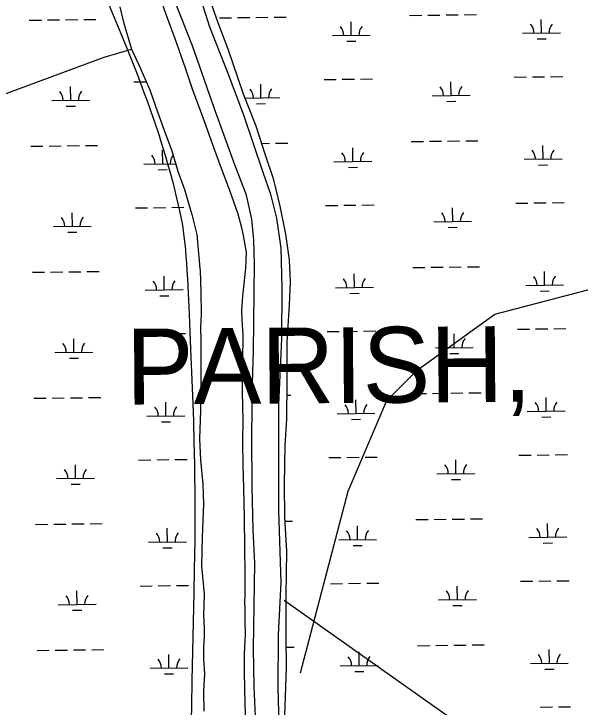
# Model space of a CAD drawing. Extents: x 3715084 to 3753216, y 488173 to 513963.
# Drawn here: x 3742309 to 3743803, y 508296 to 510126 of the extents above; entities that cross this region are included whole.
import ezdxf

# ---------------------------------------------------------------- set-up
doc = ezdxf.new("R2010")
doc.units = 0
for name, color, linetype in [('V-LEVE-TOET', 7, 'Continuous'), ('V-SITE-VEGE', 7, 'Continuous'), ('V-TOPO-GNAM-IDEN', 7, 'Continuous'), ('V-TOPO-SHOR', 7, 'Continuous'), ('V-UTIL-LINE', 7, 'Continuous'), ('V-WETL-SWMP', 7, 'Continuous')]:
    doc.layers.add(name, color=color, linetype=linetype)

msp = doc.modelspace()

# ---------------------------------------------------------------- linework, layer by layer
at = {"layer": 'V-LEVE-TOET'}
for points in [[(3742780.8, 510231.2), (3742824.5, 510091.9), (3742871.2, 509973.5), (3742914.4, 509859.6), (3742965.8, 509707.7), (3742985.4, 509649.6), (3743001.6, 509586.8), (3743012.9, 509507.7), (3743016, 509402.3), (3743014.4, 509268.6), (3743006.6, 509094.7), (3743007.3, 508961.6), (3743007.1, 508815.1), (3743012.9, 508624.7), (3743005.6, 508486.7), (3743005.3, 508346.6), (3743009.4, 508188)], [(3742949.7, 508194.9), (3742942.3, 508349.4), (3742941, 508451.3), (3742944.4, 508676), (3742940.4, 508763.9), (3742937.8, 508878.5), (3742936.5, 509011.1), (3742938.5, 509151.8), (3742941.1, 509235.3), (3742942.8, 509389.9), (3742943.2, 509465.2), (3742942, 509528.8), (3742936.4, 509584.3), (3742922.5, 509647.2), (3742891.5, 509727.1), (3742837.8, 509875.5), (3742779.8, 510041.8), (3742718.4, 510198.1)]]:
    msp.add_lwpolyline(points, dxfattribs=at)
at = {"layer": 'V-SITE-VEGE'}
for p, q in [((3742540.8, 510193.8), (3742590.5, 510074.2)), ((3742590.5, 510074.2), (3742608.4, 510030.6)), ((3742608.4, 510030.6), (3742625.8, 509986.9)), ((3742625.8, 509986.9), (3742637.2, 509957.7)), ((3742637.2, 509957.7), (3742651.9, 509918.6)), ((3742651.9, 509918.6), (3742660.1, 509896.2)), ((3742660.1, 509896.2), (3742669.3, 509870.6)), ((3742669.3, 509870.6), (3742679.5, 509841.1)), ((3742679.5, 509841.1), (3742690.7, 509807.4)), ((3742690.7, 509807.4), (3742696.5, 509789.3)), ((3742696.5, 509789.3), (3742702.5, 509769.9)), ((3742702.5, 509769.9), (3742708.8, 509749.2)), ((3742708.8, 509749.2), (3742715.2, 509727.1)), ((3742715.2, 509727.1), (3742721.9, 509703.3)), ((3742721.9, 509703.3), (3742728.6, 509677.9)), ((3742728.6, 509677.9), (3742735.5, 509650.6)), ((3742735.5, 509650.6), (3742742.4, 509621.3)), ((3742742.4, 509621.3), (3742745.8, 509606.2)), ((3742745.8, 509606.2), (3742749.2, 509589.2)), ((3742749.2, 509589.2), (3742752.3, 509572.2)), ((3742752.3, 509572.2), (3742754.1, 509560.9)), ((3742754.1, 509560.9), (3742756.4, 509545.7)), ((3742756.4, 509545.7), (3742758.9, 509525.5)), ((3742758.9, 509525.5), (3742760.2, 509513.9)), ((3742760.2, 509513.9), (3742761.5, 509500.7)), ((3742761.5, 509500.7), (3742762.8, 509485.6)), ((3742762.8, 509485.6), (3742764.1, 509468.3)), ((3742764.1, 509468.3), (3742765.4, 509448.5)), ((3742765.4, 509448.5), (3742766.6, 509425.8)), ((3742766.6, 509425.8), (3742771, 509333.5)), ((3742771, 509333.5), (3742775.1, 509241.2)), ((3742775.1, 509241.2), (3742777.7, 509179.7)), ((3742777.7, 509179.7), (3742780.8, 509097.7)), ((3742780.8, 509097.7), (3742782.3, 509050.8)), ((3742782.3, 509050.8), (3742783.7, 508997.2)), ((3742783.7, 508997.2), (3742785, 508936)), ((3742785, 508936), (3742785.5, 508903.3)), ((3742785.5, 508903.3), (3742785.9, 508868.5)), ((3742785.9, 508868.5), (3742786.1, 508831.3)), ((3742786.1, 508831.3), (3742786.1, 508782.2)), ((3742786.1, 508782.2), (3742785.7, 508733.1)), ((3742785.7, 508733.1), (3742785.3, 508700.4)), ((3742785.3, 508700.4), (3742784.6, 508656.8)), ((3742784.6, 508656.8), (3742783.4, 508598.6)), ((3742783.4, 508598.6), (3742778, 508365.8)), ((3742778, 508365.8), (3742776.9, 508299.3)), ((3742776.9, 508299.3), (3742776.4, 508263.8))]:
    msp.add_line(p, q, dxfattribs=at)
at = {"layer": 'V-TOPO-SHOR'}
msp.add_line((3742799.7, 509453.3), (3742800.2, 509449.4), dxfattribs=at)
for points in [[(3743065, 508387.1), (3743190.4, 508865.9), (3743293.1, 509105.3), (3743372.9, 509185.2), (3743578.1, 509333.4), (3743840.3, 509401.8), (3743954.3, 509413.2), (3744034.2, 509413.2), (3744205.2, 509458.8), (3744467.4, 509732.4), (3744513, 509789.4), (3744558.6, 509937.7), (3744592.8, 510256.9), (3744615.6, 510530.5), (3744661.2, 510792.8), (3745128.7, 510975.2), (3746063.6, 511340), (3748321.1, 512195.2)], [(3742695.4, 510165.6), (3742713, 510115.8), (3742733.2, 510061.2), (3742760.7, 509983.2), (3742780.4, 509925.6), (3742797.9, 509878.8), (3742818.6, 509820.7), (3742837.2, 509769), (3742855.4, 509718.8), (3742877.5, 509660.8), (3742899.8, 509598.3), (3742909.3, 509561.7), (3742914.1, 509541.2), (3742919, 509512.3)], [(3742588.1, 510144.1), (3742598.1, 510104.1), (3742619.4, 510033), (3742637.8, 509992.9), (3742667.2, 509925.6), (3742687.3, 509867.7), (3742706.4, 509816.1), (3742725.1, 509764.2), (3742741.4, 509710.5), (3742758.9, 509662.2), (3742778.6, 509596.2), (3742791.6, 509543.8), (3742794.8, 509503.3), (3742797.8, 509474.9), (3742799.7, 509453.3)], [(3739780.1, 508973.9), (3739843.1, 508995.2), (3740339.9, 509184.3), (3740450, 509225.2), (3740500.5, 509244), (3740773.3, 509342.9), (3741116.5, 509473.1), (3741409.9, 509586.1), (3741491, 509615.5), (3741835, 509745), (3742199, 509882.8), (3742546.8, 510011.2), (3742619.4, 510033)], [(3742919, 509512.3), (3742921.3, 509495.2), (3742920.1, 509454.9), (3742911.6, 509381.1), (3742909.4, 509342.7), (3742910.3, 509318.2), (3742912.5, 509278), (3742912.3, 509211.2), (3742911.4, 509127.7), (3742913.2, 509054.1), (3742911.8, 508997.6), (3742912.5, 508933.8), (3742914.5, 508875.9), (3742916, 508794.4), (3742917.4, 508719.4), (3742917.8, 508645.7), (3742917.8, 508589.7), (3742917.1, 508576), (3742918, 508553.9), (3742918.1, 508523.5), (3742918.7, 508486.7), (3742916.7, 508436.5), (3742916, 508392.8), (3742917.5, 508341.3), (3742918.7, 508276)], [(3742800.2, 509449.4), (3742800.8, 509420.5), (3742801.8, 509391.5), (3742802.8, 509333.5), (3742801.5, 509297.8), (3742802.2, 509264), (3742802, 509221.1), (3742802.1, 509160.7), (3742801.1, 509079.2), (3742798.1, 509004), (3742801.2, 508949), (3742807.6, 508884.4), (3742809.4, 508831.8), (3742805.3, 508744.9), (3742803.8, 508668.8), (3742810.5, 508594.3), (3742808.6, 508538.3), (3742810.7, 508504.7), (3742810.5, 508483.1), (3742809.2, 508454.4), (3742809.2, 508423), (3742811.4, 508383.7), (3742808.8, 508338.5), (3742809.8, 508285.5)]]:
    msp.add_lwpolyline(points, dxfattribs=at)
at = {"layer": 'V-UTIL-LINE'}
msp.add_lwpolyline([(3743021.6, 508578.7), (3744444.1, 507572.3), (3744507.4, 503971.5)], dxfattribs=at)
at = {"layer": 'V-WETL-SWMP'}
for p, q in [((3742847.9, 510102.3), (3742824, 510170.5)), ((3742588.1, 510144.1), (3742598.1, 510104.1)), ((3742349.2, 510109.1), (3742381.2, 510109.5)), ((3742397.2, 510109.7), (3742429.2, 510110.1)), ((3742445.2, 510110.3), (3742477.2, 510110.7)), ((3742493.2, 510110.9), (3742525.2, 510111.3)), ((3742851.1, 510115.4), (3742883.1, 510115.8)), ((3742899.1, 510116), (3742931.1, 510116.4)), ((3742947.1, 510116.6), (3742979.1, 510117)), ((3742995.1, 510117.2), (3743027.1, 510117.6)), ((3743353, 510121.7), (3743385, 510122.1)), ((3743401, 510122.3), (3743433, 510122.7)), ((3743449, 510122.9), (3743481, 510123.3)), ((3743497, 510123.5), (3743529, 510123.9)), ((3743700.9, 510075.3), (3743700.4, 510111.3)), ((3742598.1, 510104.1), (3742619.4, 510033)), ((3742873.9, 510032.3), (3742847.9, 510102.3)), ((3743199, 510069), (3743198.6, 510105)), ((3743650.9, 510074.6), (3743750.9, 510075.9)), ((3743149, 510068.4), (3743249, 510069.6)), ((3743187.2, 510053.4), (3743211.2, 510053.7)), ((3743689.1, 510059.7), (3743713.1, 510060)), ((3742619.4, 510033), (3742637.8, 509992.9)), ((3742914.7, 509914.1), (3742873.9, 510032.3)), ((3742637.8, 509992.9), (3742667.2, 509925.6)), ((3742625.2, 509946.4), (3742657.2, 509946.8)), ((3743127.1, 509952.6), (3743159.1, 509953)), ((3743175.1, 509953.2), (3743207.1, 509953.6)), ((3743223.1, 509953.8), (3743255.1, 509954.2)), ((3743462.5, 509910.4), (3743462, 509946.4)), ((3743628.9, 509958.9), (3743660.9, 509959.3)), ((3743676.9, 509959.5), (3743708.9, 509959.9)), ((3743724.9, 509960.1), (3743756.9, 509960.5)), ((3742458.7, 509897.9), (3742458.3, 509933.9)), ((3742667.2, 509925.6), (3742687.3, 509867.7)), ((3742960.6, 509904.1), (3742960.1, 509940.1)), ((3742948.1, 509829.7), (3742914.7, 509914.1)), ((3743412.5, 509909.8), (3743512.5, 509911)), ((3742408.7, 509897.2), (3742508.7, 509898.5)), ((3742918.9, 509903.6), (3743010.6, 509904.8)), ((3742948.8, 509888.6), (3742972.8, 509888.9)), ((3743450.7, 509894.8), (3743474.7, 509895.1)), ((3742446.9, 509882.3), (3742470.9, 509882.6)), ((3742687.3, 509867.7), (3742706.4, 509816.1)), ((3742706.4, 509816.1), (3742725.1, 509764.2)), ((3742971.7, 509755.7), (3742948.1, 509829.7)), ((3742449.4, 509777.7), (3742481.4, 509778.1)), ((3742497.4, 509778.3), (3742529.4, 509778.7)), ((3742962.7, 509784.1), (3742983.3, 509784.3)), ((3742999.3, 509784.5), (3743031.3, 509784.9)), ((3743357.1, 509789), (3743389.1, 509789.4)), ((3743405.1, 509789.6), (3743437.1, 509790)), ((3743453.1, 509790.2), (3743485.1, 509790.6)), ((3743501.1, 509790.8), (3743533.1, 509791.2)), ((3743705.1, 509742.6), (3743704.6, 509778.6)), ((3742353.4, 509776.5), (3742385.4, 509776.9)), ((3742401.4, 509777.1), (3742433.4, 509777.5)), ((3742701.3, 509730.1), (3742700.9, 509766.1)), ((3742725.1, 509764.2), (3742741.4, 509710.5)), ((3743203.2, 509736.3), (3743202.7, 509772.3)), ((3742994.3, 509687.5), (3742971.7, 509755.7)), ((3743655.1, 509742), (3743755.1, 509743.2)), ((3742651.3, 509729.4), (3742735.3, 509730.5)), ((3743153.2, 509735.7), (3743253.2, 509737)), ((3743693.2, 509727), (3743717.2, 509727.3)), ((3742689.5, 509714.5), (3742713.5, 509714.8)), ((3742741.4, 509710.5), (3742758.9, 509662.2)), ((3743191.4, 509720.8), (3743215.4, 509721.1)), ((3743011.5, 509618.2), (3742994.3, 509687.5)), ((3742758.9, 509662.2), (3742778.6, 509596.2)), ((3742629.4, 509613.7), (3742661.4, 509614.1)), ((3742677.4, 509614.3), (3742709.4, 509614.7)), ((3742725.4, 509614.9), (3742757.3, 509615.3)), ((3743025.9, 509544.5), (3743011.5, 509618.2)), ((3743131.2, 509620), (3743163.2, 509620.4)), ((3743179.2, 509620.6), (3743211.2, 509621)), ((3743227.2, 509621.2), (3743259.2, 509621.6)), ((3743466.6, 509577.8), (3743466.2, 509613.8)), ((3743633.1, 509626.3), (3743665.1, 509626.7)), ((3743681.1, 509626.9), (3743713.1, 509627.3)), ((3743729.1, 509627.5), (3743761.1, 509627.9)), ((3742462.9, 509565.2), (3742462.4, 509601.2)), ((3742778.6, 509596.2), (3742791.6, 509543.8)), ((3743416.6, 509577.1), (3743516.6, 509578.4)), ((3742412.9, 509564.6), (3742512.9, 509565.8)), ((3743454.8, 509562.2), (3743478.8, 509562.5)), ((3742451.1, 509549.6), (3742475.1, 509549.9)), ((3742791.6, 509543.8), (3742794.8, 509503.3)), ((3743035.8, 509476.6), (3743025.9, 509544.5)), ((3742794.8, 509503.3), (3742797.8, 509474.9)), ((3742797.8, 509474.9), (3742799.7, 509453.3)), ((3743038.8, 509418.1), (3743035.8, 509476.6)), ((3742799.7, 509453.3), (3742800.2, 509449.4)), ((3742800.2, 509449.4), (3742800.8, 509420.5)), ((3743361.3, 509456.4), (3743393.3, 509456.8)), ((3743409.3, 509457), (3743441.3, 509457.4)), ((3743457.3, 509457.6), (3743489.3, 509458)), ((3743505.3, 509458.2), (3743537.3, 509458.6)), ((3742357.6, 509443.8), (3742389.5, 509444.2)), ((3742405.5, 509444.4), (3742437.5, 509444.8)), ((3742453.5, 509445), (3742485.5, 509445.4)), ((3742501.5, 509445.6), (3742533.5, 509446)), ((3742705.5, 509397.4), (3742705, 509433.4)), ((3743207.3, 509403.7), (3743206.9, 509439.7)), ((3743709.2, 509410), (3743708.8, 509446)), ((3742800.8, 509420.5), (3742801.8, 509391.5)), ((3743036.1, 509357.7), (3743038.8, 509418.1)), ((3742655.5, 509396.8), (3742755.5, 509398)), ((3743157.3, 509403.1), (3743257.3, 509404.3)), ((3743659.2, 509409.3), (3743759.2, 509410.6)), ((3743697.4, 509394.4), (3743721.4, 509394.7)), ((3742693.7, 509381.8), (3742717.7, 509382.1)), ((3742801.8, 509391.5), (3742802.8, 509333.5)), ((3743195.5, 509388.1), (3743219.5, 509388.4)), ((3743030.2, 509259), (3743036.1, 509357.7)), ((3742802.8, 509333.5), (3742801.5, 509297.8)), ((3742801.5, 509297.8), (3742802.2, 509264)), ((3743135.4, 509287.3), (3743167.4, 509287.7)), ((3743183.4, 509287.9), (3743215.4, 509288.3)), ((3743231.4, 509288.5), (3743263.4, 509288.9)), ((3743637.3, 509293.6), (3743669.3, 509294)), ((3743685.2, 509294.2), (3743717.2, 509294.6)), ((3743733.2, 509294.8), (3743765.2, 509295.2)), ((3742467, 509232.6), (3742466.6, 509268.6)), ((3742633.5, 509281.1), (3742665.5, 509281.5)), ((3742681.5, 509281.7), (3742713.5, 509282.1)), ((3742729.5, 509282.3), (3742761.5, 509282.7)), ((3743470.8, 509245.1), (3743470.3, 509281.1)), ((3742802.2, 509264), (3742802, 509221.1)), ((3743029.6, 509156.5), (3743030.2, 509259)), ((3742417, 509231.9), (3742517, 509233.2)), ((3743420.8, 509244.5), (3743520.8, 509245.7)), ((3743459, 509229.5), (3743483, 509229.8)), ((3742455.2, 509217), (3742479.2, 509217.3)), ((3742802, 509221.1), (3742802.1, 509160.7)), ((3742802.1, 509160.7), (3742801.1, 509079.2)), ((3743028.5, 509057.4), (3743029.6, 509156.5)), ((3743029.2, 509119.5), (3743039.6, 509119.6)), ((3743365.4, 509123.7), (3743397.4, 509124.1)), ((3743413.4, 509124.3), (3743445.4, 509124.7)), ((3743461.4, 509124.9), (3743493.4, 509125.3)), ((3743509.4, 509125.5), (3743541.4, 509125.9)), ((3742361.7, 509111.2), (3742393.7, 509111.6)), ((3742409.7, 509111.8), (3742441.7, 509112.2)), ((3742457.7, 509112.4), (3742489.7, 509112.8)), ((3742505.7, 509113), (3742537.7, 509113.4)), ((3743211.5, 509071), (3743211.1, 509107)), ((3743713.4, 509077.3), (3743712.9, 509113.3)), ((3742709.6, 509064.8), (3742709.2, 509100.8)), ((3742659.6, 509064.1), (3742759.6, 509065.4)), ((3742801.1, 509079.2), (3742798.1, 509004)), ((3743161.5, 509070.4), (3743261.5, 509071.7)), ((3743663.4, 509076.7), (3743763.4, 509077.9)), ((3742697.8, 509049.2), (3742721.8, 509049.5)), ((3743024.5, 508986.3), (3743028.5, 509057.4)), ((3743199.7, 509055.5), (3743223.7, 509055.8)), ((3743701.6, 509061.7), (3743725.6, 509062)), ((3742798.1, 509004), (3742801.2, 508949)), ((3743023, 508885.3), (3743024.5, 508986.3)), ((3743139.5, 508954.7), (3743171.5, 508955.1)), ((3743187.5, 508955.3), (3743219.5, 508955.7)), ((3743235.5, 508955.9), (3743267.5, 508956.3)), ((3743641.4, 508961), (3743673.4, 508961.4)), ((3743689.4, 508961.6), (3743721.4, 508962)), ((3743737.4, 508962.2), (3743769.4, 508962.6)), ((3742637.7, 508948.4), (3742669.7, 508948.8)), ((3742685.7, 508949), (3742717.7, 508949.4)), ((3742733.7, 508949.6), (3742765.7, 508950)), ((3742801.2, 508949), (3742807.6, 508884.4)), ((3743474.9, 508912.5), (3743474.5, 508948.5)), ((3742471.2, 508899.9), (3742470.8, 508935.9)), ((3742421.2, 508899.3), (3742521.2, 508900.5)), ((3743424.9, 508911.8), (3743524.9, 508913.1)), ((3742459.4, 508884.3), (3742483.4, 508884.6)), ((3742807.6, 508884.4), (3742809.4, 508831.8)), ((3743023.2, 508797.3), (3743023, 508885.3)), ((3743463.1, 508896.9), (3743487.1, 508897.2)), ((3742809.4, 508831.8), (3742805.3, 508744.9)), ((3743028.7, 508707.5), (3743023.2, 508797.3)), ((3743369.6, 508791.1), (3743401.6, 508791.5)), ((3743417.6, 508791.7), (3743449.6, 508792.1)), ((3743465.6, 508792.3), (3743497.6, 508792.7)), ((3743513.6, 508792.9), (3743545.6, 508793.3)), ((3742365.9, 508778.5), (3742397.9, 508778.9)), ((3742413.9, 508779.1), (3742445.9, 508779.5)), ((3742461.9, 508779.7), (3742493.9, 508780.1)), ((3742509.9, 508780.3), (3742541.9, 508780.7)), ((3743023.8, 508786.7), (3743043.7, 508787)), ((3743215.7, 508738.4), (3743215.2, 508774.4)), ((3743717.5, 508744.7), (3743717.1, 508780.7)), ((3742713.8, 508732.1), (3742713.3, 508768.1)), ((3742805.3, 508744.9), (3742803.8, 508668.8)), ((3743165.7, 508737.8), (3743265.7, 508739)), ((3743667.5, 508744), (3743767.5, 508745.3)), ((3742663.8, 508731.5), (3742763.8, 508732.7)), ((3742702, 508716.5), (3742726, 508716.8)), ((3743203.9, 508722.8), (3743227.9, 508723.1)), ((3743705.7, 508729.1), (3743729.7, 508729.4)), ((3743027.4, 508591), (3743028.7, 508707.5)), ((3742803.8, 508668.8), (3742810.5, 508594.3)), ((3743645.6, 508628.3), (3743677.6, 508628.7)), ((3743693.6, 508628.9), (3743725.6, 508629.3)), ((3743741.6, 508629.5), (3743773.6, 508629.9)), ((3742641.8, 508615.8), (3742673.8, 508616.2)), ((3742689.8, 508616.4), (3742721.8, 508616.8)), ((3742737.8, 508617), (3742769.8, 508617.4)), ((3743143.7, 508622), (3743175.7, 508622.4)), ((3743191.7, 508622.6), (3743223.7, 508623)), ((3743239.7, 508623.2), (3743271.7, 508623.6)), ((3743479.1, 508579.8), (3743478.6, 508615.8)), ((3742475.4, 508567.3), (3742474.9, 508603.3)), ((3742810.5, 508594.3), (3742808.6, 508538.3)), ((3743027.5, 508481.3), (3743027.4, 508591)), ((3743429.1, 508579.2), (3743529.1, 508580.4)), ((3742425.4, 508566.6), (3742525.4, 508567.9)), ((3743467.3, 508564.2), (3743491.3, 508564.5)), ((3742463.6, 508551.7), (3742487.6, 508552)), ((3742808.6, 508538.3), (3742810.7, 508504.7)), ((3742810.7, 508504.7), (3742810.5, 508483.1)), ((3742810.5, 508483.1), (3742809.2, 508454.4)), ((3743028.1, 508399.7), (3743027.5, 508481.3)), ((3742370, 508445.9), (3742402, 508446.3)), ((3742418, 508446.5), (3742450, 508446.9)), ((3742466, 508447.1), (3742498, 508447.5)), ((3742514, 508447.7), (3742546, 508448.1)), ((3742809.2, 508454.4), (3742809.2, 508423)), ((3743027.7, 508454.1), (3743047.9, 508454.3)), ((3743373.8, 508458.4), (3743405.8, 508458.8)), ((3743421.8, 508459), (3743453.8, 508459.4)), ((3743469.8, 508459.6), (3743501.8, 508460)), ((3743517.8, 508460.2), (3743549.7, 508460.6)), ((3743721.7, 508412), (3743721.2, 508448)), ((3742717.9, 508399.5), (3742717.5, 508435.5)), ((3743219.8, 508405.7), (3743219.4, 508441.7)), ((3742809.2, 508423), (3742811.4, 508383.7)), ((3743169.8, 508405.1), (3743269.8, 508406.4)), ((3743671.7, 508411.4), (3743771.7, 508412.6)), ((3742668, 508398.8), (3742767.9, 508400.1)), ((3743023.6, 508274.4), (3743028.1, 508399.7)), ((3743208, 508390.2), (3743232, 508390.5)), ((3743709.9, 508396.4), (3743733.9, 508396.7)), ((3742706.1, 508383.9), (3742730.1, 508384.2)), ((3742811.4, 508383.7), (3742808.8, 508338.5)), ((3742808.8, 508338.5), (3742809.8, 508285.5)), ((3743697.7, 508296.3), (3743729.7, 508296.7)), ((3743745.7, 508296.9), (3743777.7, 508297.3))]:
    msp.add_line(p, q, dxfattribs=at)
for centre, start, end in [((3743143.8, 510068.8), 359.9442, 41.4878), ((3743254.3, 510070.1), 139.9442, 181.4878), ((3743645.7, 510075), 359.9442, 41.4878), ((3743756.1, 510076.4), 139.9442, 181.4878), ((3742905.4, 509903.9), 359.9442, 41.4878), ((3743015.8, 509905.3), 139.9442, 181.4878), ((3743407.2, 509910.2), 359.9442, 41.4878), ((3743517.7, 509911.6), 139.9442, 181.4878), ((3742403.5, 509897.6), 359.9442, 41.4878), ((3742514, 509899), 139.9442, 181.4878), ((3743258.4, 509737.5), 139.9442, 181.4878), ((3743649.8, 509742.4), 359.9442, 41.4878), ((3743760.3, 509743.8), 139.9442, 181.4878), ((3742646.1, 509729.8), 359.9442, 41.4878), ((3742756.6, 509731.2), 142.4548, 181.4878), ((3743147.9, 509736.1), 359.9442, 41.4878), ((3743411.4, 509577.5), 359.9442, 41.4878), ((3743521.9, 509578.9), 139.9442, 181.4878), ((3742407.6, 509565), 359.9442, 41.4878), ((3742518.1, 509566.4), 139.9442, 181.4878), ((3743654, 509409.7), 359.9442, 41.4878), ((3743764.4, 509411.1), 139.9442, 181.4878), ((3742650.2, 509397.2), 359.9442, 41.4878), ((3742760.7, 509398.6), 139.9442, 181.4878), ((3743152.1, 509403.5), 359.9442, 41.4878), ((3743262.6, 509404.9), 139.9442, 181.4878), ((3743415.5, 509244.9), 359.9442, 41.4878), ((3743526, 509246.3), 139.9442, 181.4878), ((3742411.8, 509232.3), 359.9442, 41.4878), ((3742522.3, 509233.7), 139.9442, 181.4878), ((3743768.6, 509078.5), 139.9442, 181.4878), ((3742654.4, 509064.5), 359.9442, 41.4878), ((3742764.9, 509065.9), 139.9442, 181.4878), ((3743156.3, 509070.8), 359.9442, 41.4878), ((3743266.7, 509072.2), 139.9442, 181.4878), ((3743658.1, 509077.1), 359.9442, 41.4878), ((3742416, 508899.7), 359.9442, 41.4878), ((3742526.4, 508901.1), 139.9442, 181.4878), ((3743419.7, 508912.2), 359.9442, 41.4878), ((3743530.2, 508913.6), 139.9442, 181.4878), ((3742658.5, 508731.9), 359.9442, 41.4878), ((3742769, 508733.3), 139.9442, 181.4878), ((3743160.4, 508738.2), 359.9442, 41.4878), ((3743270.9, 508739.6), 139.9442, 181.4878), ((3743662.3, 508744.4), 359.9442, 41.4878), ((3743772.8, 508745.8), 139.9442, 181.4878), ((3742420.1, 508567), 359.9442, 41.4878), ((3742530.6, 508568.4), 139.9442, 181.4878), ((3743423.9, 508579.6), 359.9442, 41.4878), ((3743534.3, 508581), 139.9442, 181.4878), ((3743164.6, 508405.5), 359.9442, 41.4878), ((3743275, 508406.9), 139.9442, 181.4878), ((3743666.4, 508411.8), 359.9442, 41.4878), ((3743776.9, 508413.2), 139.9442, 181.4878), ((3742662.7, 508399.3), 359.9442, 41.4878), ((3742773.2, 508400.6), 139.9442, 181.4878)]:
    msp.add_arc(centre, 35.2, start, end, dxfattribs=at)

# ---------------------------------------------------------------- texts
at = {"layer": 'V-TOPO-GNAM-IDEN'}
msp.add_text('PARISH,', height=200, rotation=0.418, dxfattribs=at).set_placement((3742605.1, 509094.6))

doc.saveas('drawing.dxf')
